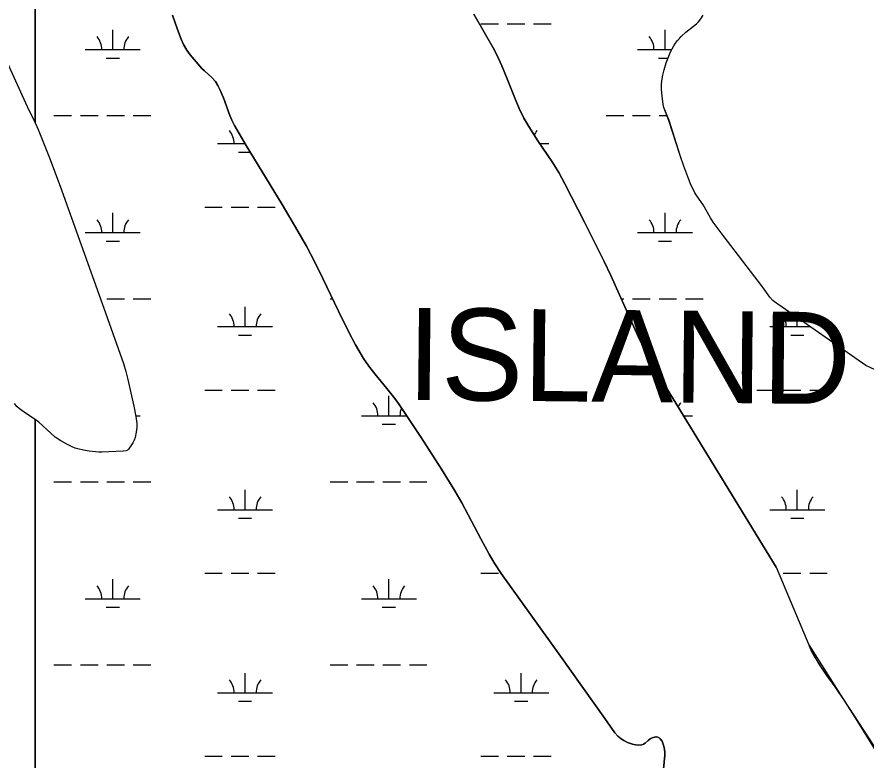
# Model space of a CAD drawing. Extents: x 3161564 to 3199464, y 849354 to 874788.
# Drawn here: x 3184008 to 3185551, y 870186 to 871536 of the extents above; entities that cross this region are included whole.
import ezdxf

# ---------------------------------------------------------------- set-up
doc = ezdxf.new("R2010")
doc.units = 0
for name, color, linetype in [('V-SITE-VEGE', 7, 'Continuous'), ('V-TOPO-GNAM-IDEN', 7, 'Continuous'), ('V-TOPO-SHOR', 7, 'Continuous'), ('V-WETL-SWMP', 7, 'Continuous')]:
    doc.layers.add(name, color=color, linetype=linetype)

msp = doc.modelspace()

# ---------------------------------------------------------------- linework, layer by layer
at = {"layer": 'V-SITE-VEGE'}
for points in [[(3184611.8, 870962.6), (3184592.4, 871001.9), (3184564.3, 871061.3), (3184549.8, 871090.7), (3184534.4, 871119.6), (3184518.5, 871147.3), (3184490, 871195.3), (3184446.3, 871266.9), (3184424.7, 871302.8), (3184403.6, 871338.9), (3184398.6, 871348.6), (3184394.9, 871357.4), (3184383.6, 871389.1), (3184377.1, 871404.5), (3184373.2, 871411.9), (3184368.7, 871418.9), (3184363.1, 871425.4), (3184348.7, 871438.1), (3184344.2, 871442.6), (3184329.9, 871458.8), (3184323.2, 871467.2), (3184316.9, 871476), (3184310.9, 871486.4), (3184306.4, 871496), (3184299.8, 871513.2), (3184290.6, 871539.5)], [(3184838.7, 871541.2), (3184857.5, 871508.6), (3184876, 871475.8), (3184883.6, 871460.9), (3184889.7, 871447.5), (3184899.4, 871423.6), (3184913.5, 871387.5), (3184921.1, 871369.8), (3184929.6, 871352.5), (3184938.3, 871337.2), (3184954.8, 871311.3), (3184980.7, 871273), (3184993, 871253.4), (3185004.2, 871233.3), (3185039.9, 871163.3), (3185074.9, 871092.9), (3185087.4, 871066.6), (3185129.1, 870973.3), (3185139.8, 870950.2), (3185148.2, 870933), (3185161.5, 870907.7), (3185175.9, 870882.8), (3185387.8, 870536.3), (3185447.2, 870395.1), (3185450.1, 870388.5), (3185453.1, 870382.4), (3185456.1, 870376.8)], [(3185251.3, 871533), (3185255.2, 871539.6)], [(3185584.8, 870887.2), (3185551.2, 870903.1), (3185385.2, 871018.6), (3185381.8, 871021.3), (3185376.5, 871026.9), (3185363, 871045.9), (3185291.8, 871139.1), (3185273.6, 871163.4), (3185268.7, 871171), (3185255.4, 871194.6), (3185243.8, 871211), (3185240.4, 871216.7), (3185232.6, 871233.3), (3185227.4, 871246), (3185220.3, 871265.3), (3185213.8, 871284.8), (3185193.3, 871347.9), (3185184.2, 871371.5), (3185182.7, 871377.5), (3185181.3, 871386.7), (3185179.8, 871404.7), (3185179.8, 871413.4), (3185180.4, 871420.1), (3185182.2, 871430.2), (3185184.6, 871440.2), (3185188.3, 871452.9), (3185192.9, 871465.2), (3185196.2, 871472.8), (3185201.9, 871483.6), (3185205.2, 871488.7), (3185209, 871493.7), (3185216.2, 871501.5), (3185224, 871508.7), (3185243.1, 871523.7), (3185246.7, 871527.2), (3185251.3, 871533)], [(3183987.3, 871460.1), (3184029.8, 871366.9), (3184038.5, 871349.4), (3184046.9, 871331.6), (3184067.3, 871280.3), (3184086.5, 871228.6), (3184163.1, 871015.8), (3184201.7, 870906.6), (3184206.1, 870892.2), (3184209.8, 870877.5), (3184216.1, 870847.9), (3184220.5, 870829.2), (3184224.3, 870810.1), (3184225.7, 870797.3), (3184225.7, 870790), (3184224.9, 870781.7), (3184222.8, 870772.3), (3184221, 870767.4), (3184218.5, 870762.2), (3184215.3, 870756.7), (3184210.9, 870750.9), (3184208.8, 870749), (3184206.4, 870748), (3184201.4, 870747.3), (3184174.9, 870746.1), (3184162.4, 870745.2), (3184156.7, 870745.3), (3184151, 870745.8), (3184139.6, 870747.4), (3184129.1, 870749), (3184118.8, 870751.3), (3184113.6, 870752.9)], [(3185181.8, 870156.7), (3185185.6, 870194.8), (3185185.7, 870200.4), (3185184.6, 870208.6), (3185182.1, 870216.9), (3185180.6, 870220.3), (3185177.3, 870224.8), (3185175.3, 870226.6), (3185173, 870227.8), (3185169.7, 870228.3), (3185167, 870227.8), (3185163, 870226.3), (3185159.3, 870224.5), (3185155.4, 870221.8), (3185149.7, 870216.8), (3185146.8, 870214.7), (3185143.8, 870213.6), (3185137.8, 870213.3), (3185132.2, 870213.8), (3185127, 870214.9), (3185117.9, 870218), (3185111.2, 870221.3), (3185106.5, 870224.3), (3185100.2, 870229.4), (3185095, 870235.2), (3185076.8, 870261.3), (3184996, 870374.9), (3184888.4, 870524.7), (3184876.5, 870542.7), (3184866.8, 870558.8), (3184851, 870587.7), (3184828.2, 870631.8), (3184816.6, 870653.6), (3184804.2, 870675.1), (3184779.6, 870714.8), (3184741.6, 870773.9), (3184702.8, 870832.3), (3184695.1, 870843), (3184680.6, 870861.1), (3184658.3, 870887.8), (3184647.7, 870901.6), (3184638.1, 870915.9), (3184623.6, 870940.6), (3184611.8, 870962.6)], [(3184113.6, 870752.9), (3184108.6, 870754.9), (3184098.8, 870759.8), (3184088, 870765.8), (3184077.8, 870772.8), (3184070, 870779.4), (3184047.7, 870799.8), (3184041.4, 870804.7), (3184034.7, 870809.2), (3184021.1, 870818.1), (3184012.6, 870824.5), (3184008.1, 870828.6), (3184003.5, 870833.8)], [(3185456.1, 870376.8), (3185459, 870371.6), (3185464.8, 870362.1), (3185470.1, 870353.9), (3185479.9, 870339.8), (3185494.9, 870318.8), (3185502.3, 870308.3), (3185509.5, 870297.6), (3185523.6, 870275.5), (3185566.3, 870207), (3185580.2, 870185.2)]]:
    msp.add_lwpolyline(points, dxfattribs=at)
at = {"layer": 'V-TOPO-SHOR'}
for points in [[(3184290.6, 871539.5), (3184299.8, 871513.2), (3184306.4, 871496), (3184310.9, 871486.4), (3184316.9, 871476), (3184323.2, 871467.2), (3184329.9, 871458.8), (3184344.2, 871442.6), (3184348.7, 871438.1), (3184363.1, 871425.4), (3184368.7, 871418.9), (3184373.2, 871411.9), (3184377.1, 871404.5), (3184383.6, 871389.1), (3184394.9, 871357.4), (3184398.6, 871348.6), (3184403.6, 871338.9), (3184424.7, 871302.8), (3184446.3, 871266.9), (3184490, 871195.3), (3184518.5, 871147.3), (3184534.4, 871119.6), (3184549.8, 871090.7), (3184564.3, 871061.3), (3184592.4, 871001.9), (3184611.8, 870962.6), (3184623.6, 870940.6), (3184638.1, 870915.9), (3184647.7, 870901.6), (3184658.3, 870887.8), (3184680.6, 870861.1), (3184695.1, 870843), (3184702.8, 870832.3), (3184741.6, 870773.9), (3184779.6, 870714.8), (3184804.2, 870675.1), (3184816.6, 870653.6), (3184828.2, 870631.8), (3184851, 870587.7), (3184866.8, 870558.8), (3184876.5, 870542.7), (3184888.4, 870524.7), (3184996, 870374.9), (3185076.8, 870261.3), (3185095, 870235.2), (3185100.2, 870229.4), (3185106.5, 870224.3)], [(3185387.8, 870536.3), (3185175.9, 870882.8), (3185161.5, 870907.7), (3185148.2, 870933), (3185139.8, 870950.2), (3185129.1, 870973.3), (3185087.4, 871066.6), (3185074.9, 871092.9), (3185039.9, 871163.3), (3185004.2, 871233.3), (3184993, 871253.4), (3184980.7, 871273), (3184954.8, 871311.3), (3184938.3, 871337.2), (3184929.6, 871352.5), (3184921.1, 871369.8), (3184913.5, 871387.5), (3184899.4, 871423.6), (3184889.7, 871447.5), (3184883.6, 871460.9), (3184876, 871475.8), (3184857.5, 871508.6), (3184838.7, 871541.2)], [(3185551.2, 870903.1), (3185385.2, 871018.6), (3185381.8, 871021.3), (3185376.5, 871026.9), (3185363, 871045.9), (3185291.8, 871139.1), (3185273.6, 871163.4), (3185268.7, 871171), (3185255.4, 871194.6), (3185243.8, 871211), (3185240.4, 871216.7), (3185232.6, 871233.3), (3185227.4, 871246), (3185220.3, 871265.3), (3185213.8, 871284.8), (3185193.3, 871347.9), (3185184.2, 871371.5), (3185182.7, 871377.5), (3185181.3, 871386.7), (3185179.8, 871404.7), (3185179.8, 871413.4), (3185180.4, 871420.1), (3185182.2, 871430.2), (3185184.6, 871440.2), (3185188.3, 871452.9), (3185192.9, 871465.2), (3185196.2, 871472.8), (3185201.9, 871483.6), (3185205.2, 871488.7), (3185209, 871493.7), (3185216.2, 871501.5), (3185224, 871508.7), (3185243.1, 871523.7), (3185246.7, 871527.2), (3185251.3, 871533), (3185255.2, 871539.6)], [(3183987.3, 871460.1), (3184029.8, 871366.9), (3184038.5, 871349.4), (3184046.9, 871331.6), (3184067.3, 871280.3), (3184086.5, 871228.6), (3184163.1, 871015.8), (3184201.7, 870906.6), (3184206.1, 870892.2), (3184209.8, 870877.5), (3184216.1, 870847.9), (3184220.5, 870829.2), (3184224.3, 870810.1), (3184225.7, 870797.3), (3184225.7, 870790), (3184224.9, 870781.7), (3184222.8, 870772.3), (3184221, 870767.4), (3184218.5, 870762.2), (3184215.3, 870756.7), (3184210.9, 870750.9), (3184208.8, 870749), (3184206.4, 870748), (3184201.4, 870747.3), (3184174.9, 870746.1), (3184162.4, 870745.2), (3184156.7, 870745.3), (3184151, 870745.8), (3184139.6, 870747.4), (3184129.1, 870749), (3184118.8, 870751.3), (3184113.6, 870752.9), (3184108.6, 870754.9), (3184098.8, 870759.8), (3184088, 870765.8), (3184077.8, 870772.8), (3184070, 870779.4), (3184047.7, 870799.8), (3184041.4, 870804.7), (3184034.7, 870809.2), (3184021.1, 870818.1), (3184012.6, 870824.5), (3184008.1, 870828.6), (3184003.5, 870833.8)], [(3185988.9, 870493.8), (3185991.8, 870476.9), (3185981.9, 870464.2), (3185960, 870455.1), (3185927.1, 870457.8), (3185893.1, 870468.5), (3185860.1, 870484.5), (3185822.8, 870509.8), (3185785.1, 870570.1), (3185757.8, 870589.6), (3185737, 870614.2), (3185710.5, 870652.5), (3185687.2, 870695.2), (3185668.6, 870743.5), (3185643.5, 870795.5), (3185621, 870833.7), (3185602.3, 870861.5), (3185584.8, 870887.2), (3185551.2, 870903.1)], [(3185387.8, 870536.3), (3185447.2, 870395.1), (3185509.5, 870297.6), (3185624.7, 870121.5)], [(3185106.5, 870224.3), (3185111.2, 870221.3), (3185117.9, 870218), (3185127, 870214.9), (3185132.2, 870213.8), (3185137.8, 870213.3), (3185143.8, 870213.6), (3185146.8, 870214.7), (3185149.7, 870216.8), (3185155.4, 870221.8), (3185159.3, 870224.5), (3185163, 870226.3), (3185167, 870227.8), (3185169.7, 870228.3), (3185173, 870227.8), (3185175.3, 870226.6), (3185177.3, 870224.8), (3185180.6, 870220.3), (3185182.1, 870216.9), (3185184.6, 870208.6), (3185185.7, 870200.4), (3185185.6, 870194.8), (3185181.8, 870156.7)]]:
    msp.add_lwpolyline(points, dxfattribs=at)
at = {"layer": 'V-WETL-SWMP'}
for p, q in [((3184041.2, 871906), (3184041.2, 871343.7)), ((3184041.2, 871343.7), (3184041.2, 871906)), ((3184299.8, 871513.2), (3184290.6, 871539.5)), ((3184838.7, 871541.2), (3184857.5, 871508.6)), ((3185251.3, 871533), (3185255.2, 871539.6)), ((3184851.2, 871523.5), (3184883.2, 871523.5)), ((3184899.2, 871523.5), (3184931.2, 871523.5)), ((3184947.2, 871523.5), (3184979.2, 871523.5)), ((3185224, 871508.7), (3185243.1, 871523.7)), ((3185243.1, 871523.7), (3185246.7, 871527.2)), ((3185246.7, 871527.2), (3185251.3, 871533)), ((3184182.3, 871477), (3184182.3, 871513)), ((3184306.4, 871496), (3184299.8, 871513.2)), ((3184857.5, 871508.6), (3184876, 871475.8)), ((3185186.1, 871477), (3185186.1, 871513)), ((3185216.2, 871501.5), (3185224, 871508.7)), ((3184310.9, 871486.4), (3184306.4, 871496)), ((3185205.2, 871488.7), (3185209, 871493.7)), ((3185209, 871493.7), (3185216.2, 871501.5)), ((3184316.9, 871476), (3184310.9, 871486.4)), ((3185196.2, 871472.8), (3185201.9, 871483.6)), ((3185201.9, 871483.6), (3185205.2, 871488.7)), ((3184132.3, 871477), (3184232.3, 871477)), ((3184323.2, 871467.2), (3184316.9, 871476)), ((3184329.9, 871458.8), (3184323.2, 871467.2)), ((3184876, 871475.8), (3184883.6, 871460.9)), ((3185136.1, 871477), (3185198.4, 871477)), ((3185188.3, 871452.9), (3185192.9, 871465.2)), ((3185192.9, 871465.2), (3185196.2, 871472.8)), ((3183987.3, 871460.1), (3184029.8, 871366.9)), ((3184170.3, 871461.6), (3184194.3, 871461.6)), ((3184344.2, 871442.6), (3184329.9, 871458.8)), ((3184883.6, 871460.9), (3184889.7, 871447.5)), ((3184889.7, 871447.5), (3184899.4, 871423.6)), ((3185174.1, 871461.6), (3185191.5, 871461.6)), ((3185184.6, 871440.2), (3185188.3, 871452.9)), ((3184348.7, 871438.1), (3184344.2, 871442.6)), ((3184363.1, 871425.4), (3184348.7, 871438.1)), ((3185182.2, 871430.2), (3185184.6, 871440.2)), ((3184368.7, 871418.9), (3184363.1, 871425.4)), ((3184373.2, 871411.9), (3184368.7, 871418.9)), ((3184899.4, 871423.6), (3184913.5, 871387.5)), ((3185179.8, 871413.4), (3185180.4, 871420.1)), ((3185180.4, 871420.1), (3185182.2, 871430.2)), ((3184377.1, 871404.5), (3184373.2, 871411.9)), ((3184383.6, 871389.1), (3184377.1, 871404.5)), ((3185179.8, 871404.7), (3185179.8, 871413.4)), ((3185181.3, 871386.7), (3185179.8, 871404.7)), ((3184394.9, 871357.4), (3184383.6, 871389.1)), ((3184913.5, 871387.5), (3184921.1, 871369.8)), ((3185182.7, 871377.5), (3185181.3, 871386.7)), ((3184921.1, 871369.8), (3184929.6, 871352.5)), ((3185184.2, 871371.5), (3185182.7, 871377.5)), ((3185193.2, 871347.9), (3185184.2, 871371.5)), ((3184029.8, 871366.9), (3184038.5, 871349.4)), ((3184075.4, 871357), (3184107.4, 871357)), ((3184123.4, 871357), (3184155.4, 871357)), ((3184171.4, 871357), (3184203.4, 871357)), ((3184219.4, 871357), (3184251.4, 871357)), ((3184398.6, 871348.6), (3184394.9, 871357.4)), ((3185079.2, 871357), (3185111.2, 871357)), ((3185127.2, 871357), (3185159.2, 871357)), ((3185175.2, 871357), (3185189.8, 871357)), ((3184038.5, 871349.4), (3184041.2, 871343.7)), ((3184041.2, 871343.7), (3184046.9, 871331.6)), ((3184403.6, 871338.9), (3184398.6, 871348.6)), ((3184424.7, 871302.8), (3184403.6, 871338.9)), ((3184929.6, 871352.5), (3184938.3, 871337.2)), ((3185213.8, 871284.8), (3185193.2, 871347.9)), ((3184046.9, 871331.6), (3184067.3, 871280.3)), ((3184938.3, 871337.2), (3184954.8, 871311.3)), ((3184954.8, 871311.3), (3184980.7, 871273)), ((3184372.7, 871306.2), (3184422.6, 871306.2)), ((3184446.3, 871266.9), (3184424.7, 871302.8)), ((3184958.2, 871306.2), (3184974.6, 871306.2)), ((3184067.3, 871280.3), (3184086.5, 871228.6)), ((3184410.7, 871290.8), (3184431.9, 871290.8)), ((3185220.3, 871265.3), (3185213.8, 871284.8)), ((3184490, 871195.3), (3184446.3, 871266.9)), ((3184980.7, 871273), (3184993, 871253.4)), ((3185227.4, 871246), (3185220.3, 871265.3)), ((3184993, 871253.4), (3185004.2, 871233.3)), ((3185232.6, 871233.3), (3185227.4, 871246)), ((3185004.2, 871233.3), (3185039.9, 871163.3)), ((3185240.4, 871216.7), (3185232.6, 871233.3)), ((3184086.5, 871228.6), (3184163.1, 871015.8)), ((3185243.8, 871211), (3185240.4, 871216.7)), ((3185255.4, 871194.6), (3185243.8, 871211)), ((3184349.3, 871190.8), (3184381.3, 871190.8)), ((3184397.3, 871190.8), (3184429.3, 871190.8)), ((3184445.3, 871190.8), (3184477.3, 871190.8)), ((3184518.5, 871147.3), (3184490, 871195.3)), ((3185268.7, 871171), (3185255.4, 871194.6)), ((3184182.3, 871144.4), (3184182.3, 871180.4)), ((3185186.1, 871144.4), (3185186.1, 871180.4)), ((3185273.6, 871163.4), (3185268.7, 871171)), ((3185039.9, 871163.3), (3185074.9, 871092.9)), ((3185291.8, 871139.1), (3185273.6, 871163.4)), ((3184132.3, 871144.4), (3184232.3, 871144.4)), ((3184534.4, 871119.6), (3184518.5, 871147.3)), ((3185136.1, 871144.4), (3185236.1, 871144.4)), ((3185363, 871045.9), (3185291.8, 871139.1)), ((3184170.3, 871128.9), (3184194.3, 871128.9)), ((3185174.1, 871128.9), (3185198.1, 871128.9)), ((3184549.8, 871090.7), (3184534.4, 871119.6)), ((3185074.9, 871092.9), (3185087.4, 871066.6)), ((3184564.3, 871061.3), (3184549.8, 871090.7)), ((3184592.4, 871001.9), (3184564.3, 871061.3)), ((3185087.4, 871066.6), (3185129.1, 870973.3)), ((3185376.5, 871026.9), (3185363, 871045.9)), ((3184163.1, 871015.8), (3184201.7, 870906.6)), ((3184171.4, 871024.3), (3184203.4, 871024.3)), ((3184219.4, 871024.3), (3184251.4, 871024.3)), ((3184577.3, 871024.3), (3184581.8, 871024.3)), ((3185106.3, 871024.3), (3185111.2, 871024.3)), ((3185127.2, 871024.3), (3185159.2, 871024.3)), ((3185175.2, 871024.3), (3185207.2, 871024.3)), ((3185223.2, 871024.3), (3185255.2, 871024.3)), ((3185381.8, 871021.3), (3185376.5, 871026.9)), ((3185385.2, 871018.6), (3185381.8, 871021.3)), ((3185551.2, 870903.1), (3185385.2, 871018.6)), ((3184422.7, 870973.6), (3184422.7, 871009.6)), ((3184611.8, 870962.6), (3184592.4, 871001.9)), ((3185426.5, 870973.6), (3185426.5, 870989.8)), ((3184372.7, 870973.6), (3184472.7, 870973.6)), ((3185129.1, 870973.3), (3185139.8, 870950.2)), ((3185376.5, 870973.6), (3185450, 870973.6)), ((3184410.7, 870958.1), (3184434.7, 870958.1)), ((3184623.6, 870940.6), (3184611.8, 870962.6)), ((3185414.5, 870958.1), (3185438.5, 870958.1)), ((3184638.1, 870915.9), (3184623.6, 870940.6)), ((3185139.8, 870950.2), (3185148.2, 870933)), ((3185148.2, 870933), (3185161.5, 870907.7)), ((3184201.7, 870906.6), (3184206.1, 870892.2)), ((3184647.7, 870901.6), (3184638.1, 870915.9)), ((3185161.5, 870907.7), (3185175.9, 870882.8)), ((3184206.1, 870892.2), (3184209.8, 870877.5)), ((3184658.3, 870887.8), (3184647.7, 870901.6)), ((3185584.8, 870887.2), (3185551.2, 870903.1)), ((3184209.8, 870877.5), (3184216.1, 870847.9)), ((3184680.6, 870861.1), (3184658.3, 870887.8)), ((3185175.9, 870882.8), (3185387.8, 870536.3)), ((3184695.1, 870843), (3184680.6, 870861.1)), ((3184216.1, 870847.9), (3184220.5, 870829.2)), ((3184349.3, 870858.1), (3184381.3, 870858.1)), ((3184397.3, 870858.1), (3184429.3, 870858.1)), ((3184445.3, 870858.1), (3184477.3, 870858.1)), ((3184684.2, 870811.7), (3184684.2, 870847.7)), ((3185353.1, 870858.1), (3185385.1, 870858.1)), ((3185401.1, 870858.1), (3185433.1, 870858.1)), ((3185449.1, 870858.1), (3185481.1, 870858.1)), ((3184220.5, 870829.2), (3184224.3, 870810.1)), ((3184702.8, 870832.3), (3184695.1, 870843)), ((3184741.6, 870773.9), (3184702.8, 870832.3)), ((3184012.6, 870824.5), (3184008.1, 870828.6)), ((3184021.1, 870818.1), (3184012.6, 870824.5)), ((3184034.7, 870809.2), (3184021.1, 870818.1)), ((3184041.2, 870804.9), (3184034.7, 870809.2)), ((3184041.4, 870804.7), (3184041.2, 870804.9)), ((3184041.2, 870804.9), (3184041.2, 868723)), ((3184041.2, 868723), (3184041.2, 870804.9)), ((3184047.7, 870799.8), (3184041.4, 870804.7)), ((3184070, 870779.4), (3184047.7, 870799.8)), ((3184224, 870811.7), (3184232.3, 870811.7)), ((3184224.3, 870810.1), (3184225.7, 870797.3)), ((3184634.2, 870811.7), (3184716.5, 870811.7)), ((3185219.4, 870811.7), (3185236.1, 870811.7)), ((3184225.7, 870790), (3184224.9, 870781.7)), ((3184225.7, 870797.3), (3184225.7, 870790)), ((3184672.2, 870796.3), (3184696.2, 870796.3)), ((3184077.8, 870772.8), (3184070, 870779.4)), ((3184088, 870765.8), (3184077.8, 870772.8)), ((3184221, 870767.4), (3184218.5, 870762.2)), ((3184222.8, 870772.3), (3184221, 870767.4)), ((3184224.9, 870781.7), (3184222.8, 870772.3)), ((3184779.6, 870714.8), (3184741.6, 870773.9)), ((3184098.8, 870759.8), (3184088, 870765.8)), ((3184108.6, 870754.9), (3184098.8, 870759.8)), ((3184113.6, 870752.9), (3184108.6, 870754.9)), ((3184118.8, 870751.3), (3184113.6, 870752.9)), ((3184215.3, 870756.7), (3184210.9, 870750.9)), ((3184218.5, 870762.2), (3184215.3, 870756.7)), ((3184129.1, 870749), (3184118.8, 870751.3)), ((3184139.6, 870747.4), (3184129.1, 870749)), ((3184151, 870745.8), (3184139.6, 870747.4)), ((3184156.7, 870745.3), (3184151, 870745.8)), ((3184162.4, 870745.2), (3184156.7, 870745.3)), ((3184174.9, 870746.1), (3184162.4, 870745.2)), ((3184201.4, 870747.4), (3184174.9, 870746.1)), ((3184206.4, 870748), (3184201.4, 870747.4)), ((3184208.8, 870749), (3184206.4, 870748)), ((3184210.9, 870750.9), (3184208.8, 870749)), ((3184804.2, 870675.1), (3184779.6, 870714.8)), ((3184075.4, 870691.6), (3184107.4, 870691.6)), ((3184123.4, 870691.6), (3184155.4, 870691.6)), ((3184171.4, 870691.6), (3184203.4, 870691.6)), ((3184219.4, 870691.6), (3184251.4, 870691.6)), ((3184577.3, 870691.6), (3184609.3, 870691.6)), ((3184625.3, 870691.6), (3184657.3, 870691.6)), ((3184673.3, 870691.6), (3184705.3, 870691.6)), ((3184721.3, 870691.6), (3184753.3, 870691.6)), ((3184422.7, 870640.9), (3184422.7, 870676.9)), ((3184816.6, 870653.6), (3184804.2, 870675.1)), ((3185426.5, 870640.9), (3185426.5, 870676.9)), ((3184828.2, 870631.8), (3184816.6, 870653.6)), ((3184372.7, 870640.9), (3184472.7, 870640.9)), ((3184851, 870587.7), (3184828.2, 870631.8)), ((3185376.5, 870640.9), (3185476.5, 870640.9)), ((3184410.7, 870625.4), (3184434.7, 870625.4)), ((3185414.5, 870625.4), (3185438.5, 870625.4)), ((3184866.8, 870558.8), (3184851, 870587.7)), ((3184876.5, 870542.7), (3184866.8, 870558.8)), ((3184888.4, 870524.7), (3184876.5, 870542.7)), ((3185387.8, 870536.3), (3185447.2, 870395.1)), ((3184349.3, 870525.4), (3184381.3, 870525.4)), ((3184397.3, 870525.4), (3184429.3, 870525.4)), ((3184445.3, 870525.4), (3184477.3, 870525.4)), ((3184851.2, 870525.4), (3184883.2, 870525.4)), ((3184996, 870374.9), (3184888.4, 870524.7)), ((3185401.1, 870525.4), (3185433.1, 870525.4)), ((3185449.1, 870525.4), (3185481.1, 870525.4)), ((3184182.3, 870479), (3184182.3, 870515)), ((3184684.2, 870479), (3184684.2, 870515)), ((3184132.3, 870479), (3184232.3, 870479)), ((3184634.2, 870479), (3184734.2, 870479)), ((3184170.3, 870463.6), (3184194.3, 870463.6)), ((3184672.2, 870463.6), (3184696.2, 870463.6)), ((3185447.2, 870395.1), (3185452.6, 870383.4)), ((3185452.6, 870383.4), (3185456.6, 870375.9)), ((3185076.8, 870261.3), (3184996, 870374.9)), ((3185456.6, 870375.9), (3185459.4, 870370.9)), ((3185459.4, 870370.9), (3185465.3, 870361.2)), ((3184075.4, 870358.9), (3184107.4, 870358.9)), ((3184123.4, 870358.9), (3184155.4, 870358.9)), ((3184171.4, 870358.9), (3184203.4, 870358.9)), ((3184219.4, 870358.9), (3184251.4, 870358.9)), ((3184577.3, 870358.9), (3184609.3, 870358.9)), ((3184625.3, 870358.9), (3184657.3, 870358.9)), ((3184673.3, 870358.9), (3184705.3, 870358.9)), ((3184721.3, 870358.9), (3184753.3, 870358.9)), ((3185465.3, 870361.2), (3185470, 870354)), ((3185470, 870354), (3185479.8, 870339.9)), ((3184422.7, 870308.2), (3184422.7, 870344.2)), ((3184924.6, 870308.2), (3184924.6, 870344.2)), ((3185479.8, 870339.9), (3185499.9, 870311.9)), ((3184372.7, 870308.2), (3184472.7, 870308.2)), ((3184874.6, 870308.2), (3184974.6, 870308.2)), ((3185499.9, 870311.9), (3185509.5, 870297.6)), ((3184410.7, 870292.8), (3184434.7, 870292.8)), ((3184912.6, 870292.8), (3184936.6, 870292.8)), ((3185509.5, 870297.6), (3185517.9, 870284.5)), ((3185517.9, 870284.5), (3185534.5, 870258.1)), ((3185095, 870235.2), (3185076.8, 870261.3)), ((3185534.5, 870258.1), (3185567.5, 870205.1)), ((3185100.2, 870229.4), (3185095, 870235.2)), ((3185106.5, 870224.3), (3185100.2, 870229.4)), ((3185167, 870227.8), (3185163, 870226.3)), ((3185169.6, 870228.3), (3185167, 870227.8)), ((3185173, 870227.8), (3185169.6, 870228.3)), ((3185175.3, 870226.6), (3185173, 870227.8)), ((3185111.2, 870221.3), (3185106.5, 870224.3)), ((3185117.9, 870218), (3185111.2, 870221.3)), ((3185127, 870214.9), (3185117.9, 870218)), ((3185132.2, 870213.8), (3185127, 870214.9)), ((3185137.8, 870213.3), (3185132.2, 870213.8)), ((3185143.8, 870213.6), (3185137.8, 870213.3)), ((3185146.8, 870214.7), (3185143.8, 870213.6)), ((3185149.7, 870216.8), (3185146.8, 870214.7)), ((3185155.4, 870221.8), (3185149.7, 870216.8)), ((3185159.3, 870224.5), (3185155.4, 870221.8)), ((3185163, 870226.3), (3185159.3, 870224.5)), ((3185177.3, 870224.8), (3185175.3, 870226.6)), ((3185180.6, 870220.3), (3185177.3, 870224.8)), ((3185182.1, 870216.9), (3185180.6, 870220.3)), ((3185184.6, 870208.6), (3185182.1, 870216.9)), ((3185185.7, 870200.4), (3185184.6, 870208.6)), ((3185185.6, 870194.8), (3185185.7, 870200.4)), ((3184349.3, 870192.8), (3184381.3, 870192.8)), ((3184397.3, 870192.8), (3184429.3, 870192.8)), ((3184445.3, 870192.8), (3184477.3, 870192.8)), ((3184851.2, 870192.8), (3184883.2, 870192.8)), ((3184899.2, 870192.8), (3184931.2, 870192.8)), ((3184947.2, 870192.8), (3184979.2, 870192.8)), ((3185181.8, 870156.7), (3185185.6, 870194.8))]:
    msp.add_line(p, q, dxfattribs=at)
for centre, start, end in [((3184127, 871477.5), 359.2282, 40.7718), ((3184237.5, 871477.5), 139.2282, 180.7718), ((3185130.8, 871477.5), 359.2282, 40.7718), ((3185241.3, 871477.5), 139.2282, 146.852), ((3184367.5, 871306.7), 359.2282, 40.7718), ((3184979.9, 871306.7), 139.2282, 154.4928), ((3184127, 871144.8), 359.2282, 40.7718), ((3184237.5, 871144.8), 139.2282, 180.7718), ((3185130.8, 871144.8), 359.2282, 40.7718), ((3185241.3, 871144.8), 139.2282, 180.7718), ((3184367.5, 870974), 359.2282, 40.7718), ((3184478, 870974), 139.2282, 180.7718), ((3185371.3, 870974), 359.2282, 40.7718), ((3185481.8, 870974), 176.9643, 180.7718), ((3184628.9, 870812.2), 359.2282, 40.7718), ((3185241.3, 870812.2), 139.2282, 154.0115), ((3184739.4, 870812.2), 156.9456, 180.7718), ((3184367.5, 870641.4), 359.2282, 40.7718), ((3184478, 870641.4), 139.2282, 180.7718), ((3185371.3, 870641.4), 359.2282, 40.7718), ((3185481.8, 870641.4), 139.2282, 180.7718), ((3184127, 870479.5), 359.2282, 40.7718), ((3184237.5, 870479.5), 139.2282, 180.7718), ((3184628.9, 870479.5), 359.2282, 40.7718), ((3184739.4, 870479.5), 139.2282, 180.7718), ((3184367.5, 870308.7), 359.2282, 40.7718), ((3184478, 870308.7), 139.2282, 180.7718), ((3184869.4, 870308.7), 359.2282, 40.7718), ((3184979.9, 870308.7), 139.2282, 180.7718)]:
    msp.add_arc(centre, 35.2, start, end, dxfattribs=at)

# ---------------------------------------------------------------- texts
at = {"layer": 'V-TOPO-GNAM-IDEN'}
msp.add_text('ISLAND', height=167.02, rotation=359.416, dxfattribs=at).set_placement((3184716.6, 870840.7))

doc.saveas('drawing.dxf')
